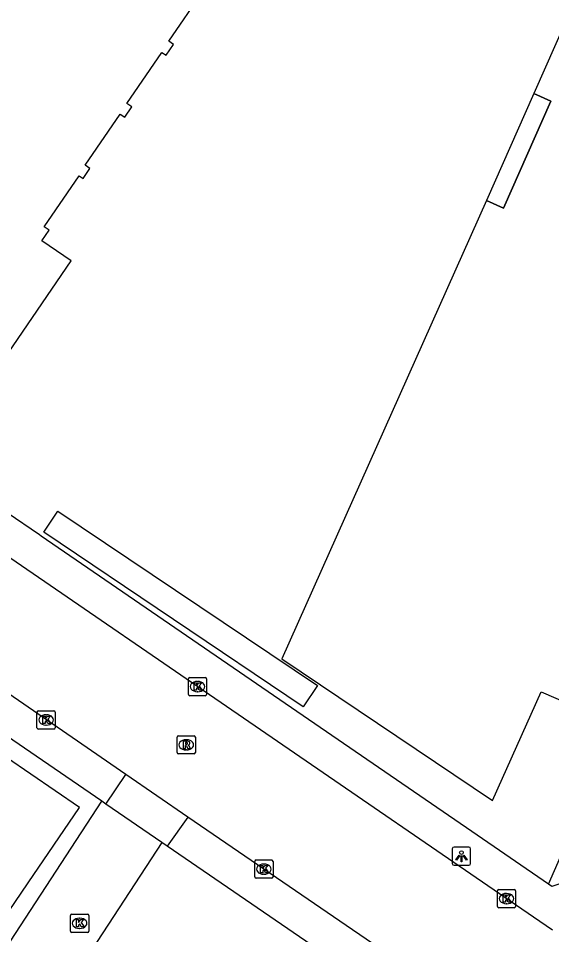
# Model space of a CAD drawing. Extents: x 160026 to 161302, y 384757 to 385701.
# Drawn here: x 160125 to 160154.3, y 385323.4 to 385373.5 of the extents above; entities that cross this region are included whole.
import ezdxf

# ---------------------------------------------------------------- set-up
doc = ezdxf.new("R2010")
doc.units = 0
for name, color, linetype in [('IMGEO_Groenvoorziening', 7, 'Continuous'), ('IMGEO_Kolk', 7, 'Continuous'), ('IMGEO_Lichtpunt', 7, 'Continuous'), ('IMGEO_Muur', 7, 'Continuous'), ('IMGEO_Pand', 7, 'Continuous'), ('IMGEO_Pand_overbouw', 7, 'Continuous'), ('IMGEO_Rijbaan_lokaal_open', 7, 'Continuous'), ('IMGEO_Rioolput', 7, 'Continuous'), ('IMGEO_Voetpad_open', 7, 'Continuous')]:
    doc.layers.add(name, color=color, linetype=linetype)

msp = doc.modelspace()

# ---------------------------------------------------------------- linework, layer by layer
at = {"layer": 'IMGEO_Groenvoorziening'}
msp.add_lwpolyline([(160154.104, 385326.136), (160157.93, 385334.826)], dxfattribs=at)
at = {"layer": 'IMGEO_Kolk'}
for p, q in [((160134.369, 385336.53), (160134.369, 385337.382)), ((160134.444, 385337.456), (160135.296, 385337.456)), ((160135.37, 385337.382), (160135.37, 385336.53)), ((160134.857, 385337.236), (160134.882, 385337.236)), ((160135.296, 385336.456), (160134.444, 385336.456)), ((160134.88, 385336.676), (160134.855, 385336.676)), ((160126.071, 385334.705), (160126.071, 385335.557)), ((160126.146, 385335.631), (160126.998, 385335.631)), ((160126.559, 385335.411), (160126.584, 385335.411)), ((160127.072, 385335.557), (160127.072, 385334.705)), ((160126.582, 385334.851), (160126.557, 385334.851)), ((160126.998, 385334.631), (160126.146, 385334.631)), ((160138.009, 385326.534), (160138.009, 385327.386)), ((160138.084, 385327.46), (160138.936, 385327.46)), ((160138.497, 385327.24), (160138.522, 385327.24)), ((160139.01, 385327.386), (160139.01, 385326.534)), ((160138.936, 385326.46), (160138.084, 385326.46)), ((160138.52, 385326.68), (160138.495, 385326.68)), ((160151.308, 385324.92), (160151.308, 385325.772)), ((160151.383, 385325.846), (160152.235, 385325.846)), ((160152.309, 385325.772), (160152.309, 385324.92)), ((160151.796, 385325.626), (160151.821, 385325.626)), ((160152.235, 385324.846), (160151.383, 385324.846)), ((160151.819, 385325.066), (160151.794, 385325.066)), ((160127.908, 385323.566), (160127.908, 385324.418)), ((160127.983, 385324.492), (160128.835, 385324.492)), ((160128.396, 385324.272), (160128.421, 385324.272)), ((160128.909, 385324.418), (160128.909, 385323.566)), ((160128.419, 385323.712), (160128.394, 385323.712)), ((160128.835, 385323.492), (160127.983, 385323.492))]:
    msp.add_line(p, q, dxfattribs=at)
for points in [[(160134.369, 385336.53), (160134.369, 385337.382)], [(160134.444, 385337.456), (160135.296, 385337.456)], [(160135.37, 385337.382), (160135.37, 385336.53)], [(160134.69, 385337.156), (160134.813, 385337.156), (160134.813, 385337.005), (160134.943, 385337.156), (160135.107, 385337.156), (160134.961, 385337.005), (160135.114, 385336.756), (160134.962, 385336.756), (160134.877, 385336.92), (160134.813, 385336.853), (160134.813, 385336.756), (160134.69, 385336.756), (160134.69, 385337.156)], [(160135.296, 385336.456), (160134.444, 385336.456)], [(160126.071, 385334.705), (160126.071, 385335.557)], [(160126.146, 385335.631), (160126.998, 385335.631)], [(160126.392, 385335.331), (160126.515, 385335.331), (160126.515, 385335.18), (160126.645, 385335.331), (160126.809, 385335.331), (160126.663, 385335.18), (160126.816, 385334.931), (160126.664, 385334.931), (160126.579, 385335.095), (160126.515, 385335.028), (160126.515, 385334.931), (160126.392, 385334.931), (160126.392, 385335.331)], [(160127.072, 385335.557), (160127.072, 385334.705)], [(160126.998, 385334.631), (160126.146, 385334.631)], [(160138.009, 385326.534), (160138.009, 385327.386)], [(160138.084, 385327.46), (160138.936, 385327.46)], [(160139.01, 385327.386), (160139.01, 385326.534)], [(160138.33, 385327.16), (160138.453, 385327.16), (160138.453, 385327.009), (160138.583, 385327.16), (160138.747, 385327.16), (160138.601, 385327.009), (160138.754, 385326.76), (160138.602, 385326.76), (160138.517, 385326.924), (160138.453, 385326.857), (160138.453, 385326.76), (160138.33, 385326.76), (160138.33, 385327.16)], [(160138.936, 385326.46), (160138.084, 385326.46)], [(160151.308, 385324.92), (160151.308, 385325.772)], [(160151.383, 385325.846), (160152.235, 385325.846)], [(160152.309, 385325.772), (160152.309, 385324.92)], [(160151.629, 385325.546), (160151.752, 385325.546), (160151.752, 385325.395), (160151.882, 385325.546), (160152.046, 385325.546), (160151.9, 385325.395), (160152.053, 385325.146), (160151.901, 385325.146), (160151.816, 385325.31), (160151.752, 385325.243), (160151.752, 385325.146), (160151.629, 385325.146), (160151.629, 385325.546)], [(160152.235, 385324.846), (160151.383, 385324.846)], [(160127.908, 385323.566), (160127.908, 385324.418)], [(160127.983, 385324.492), (160128.835, 385324.492)], [(160128.909, 385324.418), (160128.909, 385323.566)], [(160128.229, 385324.192), (160128.352, 385324.192), (160128.352, 385324.041), (160128.482, 385324.192), (160128.646, 385324.192), (160128.5, 385324.041), (160128.653, 385323.792), (160128.501, 385323.792), (160128.416, 385323.956), (160128.352, 385323.889), (160128.352, 385323.792), (160128.229, 385323.792), (160128.229, 385324.192)], [(160128.835, 385323.492), (160127.983, 385323.492)]]:
    msp.add_lwpolyline(points, dxfattribs=at)
for centre, start, end in [((160134.446, 385337.38), 91.552, 178.448), ((160134.446, 385337.38), 91.552, 178.448), ((160135.294, 385337.38), 1.552, 88.448), ((160135.294, 385337.38), 1.552, 88.448), ((160134.446, 385336.532), 181.552, 268.448), ((160134.446, 385336.532), 181.552, 268.448), ((160135.294, 385336.532), 271.552, 358.448), ((160135.294, 385336.532), 271.552, 358.448), ((160126.148, 385335.555), 91.552, 178.448), ((160126.148, 385335.555), 91.552, 178.448), ((160126.996, 385335.555), 1.552, 88.448), ((160126.996, 385335.555), 1.552, 88.448), ((160126.148, 385334.707), 181.552, 268.448), ((160126.148, 385334.707), 181.552, 268.448), ((160126.996, 385334.707), 271.552, 358.448), ((160126.996, 385334.707), 271.552, 358.448), ((160138.086, 385327.384), 91.552, 178.448), ((160138.086, 385327.384), 91.552, 178.448), ((160138.934, 385327.384), 1.552, 88.448), ((160138.934, 385327.384), 1.552, 88.448), ((160138.086, 385326.536), 181.552, 268.448), ((160138.086, 385326.536), 181.552, 268.448), ((160138.934, 385326.536), 271.552, 358.448), ((160138.934, 385326.536), 271.552, 358.448), ((160151.385, 385325.77), 91.552, 178.448), ((160151.385, 385325.77), 91.552, 178.448), ((160152.233, 385325.77), 1.552, 88.448), ((160152.233, 385325.77), 1.552, 88.448), ((160151.385, 385324.922), 181.552, 268.448), ((160151.385, 385324.922), 181.552, 268.448), ((160152.233, 385324.922), 271.552, 358.448), ((160152.233, 385324.922), 271.552, 358.448), ((160127.985, 385324.416), 91.552, 178.448), ((160127.985, 385324.416), 91.552, 178.448), ((160128.833, 385324.416), 1.552, 88.448), ((160128.833, 385324.416), 1.552, 88.448), ((160127.985, 385323.568), 181.552, 268.448), ((160127.985, 385323.568), 181.552, 268.448), ((160128.833, 385323.568), 271.552, 358.448), ((160128.833, 385323.568), 271.552, 358.448)]:
    msp.add_arc(centre, 0.0765, start, end, dxfattribs=at)
for centre, major_axis, ratio, start_param, end_param in [((160134.856, 385336.956), (-0.387, 0.002), 0.722429, 4.712389, 7.853982), ((160134.881, 385336.956), (-0.39, 0.002), 0.717154, 1.570796, 4.712389), ((160126.558, 385335.131), (-0.387, 0.002), 0.722429, 4.712389, 7.853982), ((160126.583, 385335.131), (-0.39, 0.002), 0.717154, 1.570796, 4.712389), ((160138.496, 385326.96), (-0.387, 0.002), 0.722429, 4.712389, 7.853982), ((160138.521, 385326.96), (-0.39, 0.002), 0.717154, 1.570796, 4.712389), ((160151.795, 385325.346), (-0.387, 0.002), 0.722429, 4.712389, 7.853982), ((160151.82, 385325.346), (-0.39, 0.002), 0.717154, 1.570796, 4.712389), ((160128.395, 385323.992), (-0.387, 0.002), 0.722429, 4.712389, 7.853982), ((160128.42, 385323.992), (-0.39, 0.002), 0.717154, 1.570796, 4.712389)]:
    msp.add_ellipse(centre, major_axis=major_axis, ratio=ratio, start_param=start_param, end_param=end_param, dxfattribs=at)
at = {"layer": 'IMGEO_Lichtpunt'}
for p, q in [((160148.838, 385328.069), (160148.838, 385327.262)), ((160148.838, 385328.069), (160148.838, 385327.262)), ((160149.74, 385328.164), (160148.932, 385328.164)), ((160149.74, 385328.164), (160148.932, 385328.164)), ((160149.834, 385327.262), (160149.834, 385328.069)), ((160149.834, 385327.262), (160149.834, 385328.069)), ((160148.932, 385327.168), (160149.74, 385327.168)), ((160148.932, 385327.168), (160149.74, 385327.168))]:
    msp.add_line(p, q, dxfattribs=at)
for points in [[(160149.212, 385327.733), (160149.251, 385327.705), (160149.063, 385327.443), (160149.025, 385327.47), (160149.212, 385327.733)], [(160149.424, 385327.705), (160149.462, 385327.732), (160149.649, 385327.47), (160149.61, 385327.442), (160149.424, 385327.705)], [(160149.314, 385327.685), (160149.361, 385327.685), (160149.361, 385327.363), (160149.314, 385327.363), (160149.314, 385327.685)]]:
    msp.add_lwpolyline(points, dxfattribs=at)
msp.add_circle((160149.337, 385327.867), 0.0994, dxfattribs=at)
for centre, start, end in [((160148.932, 385328.069), 90, 180), ((160148.932, 385328.069), 90, 180), ((160149.74, 385328.069), 0, 90), ((160149.74, 385328.069), 0, 90), ((160148.932, 385327.262), 180, 270), ((160148.932, 385327.262), 180, 270), ((160149.74, 385327.262), 270, 0), ((160149.74, 385327.262), 270, 360)]:
    msp.add_arc(centre, 0.0946, start, end, dxfattribs=at)
at = {"layer": 'IMGEO_Muur'}
msp.add_lwpolyline([(160126.443, 385345.408), (160127.221, 385346.565), (160141.446, 385337.008), (160140.668, 385335.851), (160126.443, 385345.408)], dxfattribs=at)
at = {"layer": 'IMGEO_Pand'}
for points in [[(160171.975, 385382.642), (160162.094, 385389.268), (160153.298, 385369.433), (160154.24, 385369.015), (160151.647, 385363.162), (160150.705, 385363.58), (160139.497, 385338.47), (160151.041, 385330.714), (160153.709, 385336.675), (160155.989, 385335.681)], [(160124.902, 385387.961), (160112.687, 385370.157), (160114.009, 385369.25), (160113.654, 385368.732), (160114.265, 385368.313), (160109.571, 385361.468), (160122.625, 385352.516), (160127.943, 385360.271)], [(160127.943, 385360.271), (160126.341, 385361.37), (160126.738, 385361.949), (160126.471, 385362.132), (160128.386, 385364.926), (160128.601, 385364.779), (160128.973, 385365.32), (160128.713, 385365.499), (160130.634, 385368.301), (160130.884, 385368.13), (160131.279, 385368.705), (160131.005, 385368.893), (160132.919, 385371.685), (160133.153, 385371.525), (160133.559, 385372.118), (160133.294, 385372.3), (160135.184, 385375.057)], [(160117.949, 385326.515), (160118.047, 385326.448), (160120.211, 385324.97), (160120.717, 385325.711), (160123.798, 385323.607), (160125.58, 385326.215), (160128.399, 385330.342), (160123.055, 385333.992)]]:
    msp.add_lwpolyline(points, dxfattribs=at)
at = {"layer": 'IMGEO_Pand_overbouw'}
msp.add_lwpolyline([(160153.298, 385369.433), (160150.705, 385363.58), (160151.647, 385363.162), (160154.24, 385369.015)], close=True, dxfattribs=at)
at = {"layer": 'IMGEO_Rijbaan_lokaal_open'}
for points in [[(160130.948, 385332.139), (160072.906, 385372.103)], [(160123.334, 385344.855), (160153.286, 385324.341), (160154.329, 385323.627)], [(160134.348, 385329.812), (160130.948, 385332.139)], [(160117.632, 385314.182), (160118.455, 385313.614), (160129.62, 385330.68)], [(160129.854, 385330.52), (160129.62, 385330.68)], [(160132.92, 385328.421), (160129.854, 385330.52)], [(160152.796, 385317.185), (160134.348, 385329.812)], [(160132.92, 385328.421), (160128.791, 385322.11), (160120.909, 385304.204)]]:
    msp.add_lwpolyline(points, dxfattribs=at)
at = {"layer": 'IMGEO_Rioolput'}
for p, q in [((160133.828, 385334.266), (160134.68, 385334.266)), ((160133.753, 385333.34), (160133.753, 385334.192)), ((160134.241, 385334.046), (160134.266, 385334.046)), ((160134.754, 385334.192), (160134.754, 385333.34)), ((160134.68, 385333.266), (160133.828, 385333.266)), ((160134.264, 385333.486), (160134.239, 385333.486))]:
    msp.add_line(p, q, dxfattribs=at)
for points in [[(160133.828, 385334.266), (160134.68, 385334.266)], [(160133.753, 385333.34), (160133.753, 385334.192)], [(160134.342, 385333.964), (160134.09, 385333.966), (160134.09, 385333.566)], [(160134.268, 385333.885), (160134.214, 385333.885), (160134.214, 385333.804)], [(160134.214, 385333.804), (160134.266, 385333.804)], [(160134.754, 385334.192), (160134.754, 385333.34)], [(160134.68, 385333.266), (160133.828, 385333.266)], [(160134.09, 385333.566), (160134.214, 385333.566), (160134.214, 385333.728), (160134.225, 385333.728)], [(160134.272, 385333.699), (160134.343, 385333.566), (160134.483, 385333.566), (160134.418, 385333.692)]]:
    msp.add_lwpolyline(points, dxfattribs=at)
for centre, radius, start, end in [((160133.83, 385334.19), 0.0765, 91.552, 178.448), ((160133.83, 385334.19), 0.0765, 91.552, 178.448), ((160134.678, 385334.19), 0.0765, 1.552, 88.448), ((160134.678, 385334.19), 0.0765, 1.552, 88.448), ((160134.25, 385333.993), 0.19, 274.7715, 282.9687), ((160134.274, 385333.789), 0.0964, 77.0061, 93.1865), ((160134.288, 385333.846), 0.0378, 276.6634, 79.6772), ((160134.341, 385333.854), 0.109, 350.3612, 89.416), ((160134.339, 385333.854), 0.112, 277.5842, 350.9817), ((160133.83, 385333.342), 0.0765, 181.552, 268.448), ((160133.83, 385333.342), 0.0765, 181.552, 268.448), ((160134.224, 385333.675), 0.0533, 26.0293, 88.6989), ((160134.323, 385333.639), 0.108, 29.5134, 73.7905), ((160134.678, 385333.342), 0.0765, 271.552, 358.448), ((160134.678, 385333.342), 0.0765, 271.552, 358.448)]:
    msp.add_arc(centre, radius, start, end, dxfattribs=at)
for centre, major_axis, ratio, start_param, end_param in [((160134.24, 385333.766), (-0.387, 0.002), 0.722429, 4.712389, 7.853982), ((160134.265, 385333.766), (-0.39, 0.002), 0.717154, 1.570796, 4.712389)]:
    msp.add_ellipse(centre, major_axis=major_axis, ratio=ratio, start_param=start_param, end_param=end_param, dxfattribs=at)
at = {"layer": 'IMGEO_Voetpad_open'}
for points in [[(160129.62, 385330.68), (160087.038, 385359.824), (160081.559, 385363.574)], [(160154.104, 385326.136), (160149.901, 385329.017), (160126.296, 385345.192), (160126.203, 385345.256), (160124.446, 385346.473)], [(160129.854, 385330.52), (160130.948, 385332.139)], [(160134.348, 385329.812), (160133.213, 385328.221)], [(160133.213, 385328.221), (160132.92, 385328.421)], [(160152.014, 385315.353), (160133.213, 385328.221)], [(160157.711, 385327.115), (160154.293, 385326.006), (160154.104, 385326.136)]]:
    msp.add_lwpolyline(points, dxfattribs=at)

doc.saveas('drawing.dxf')
